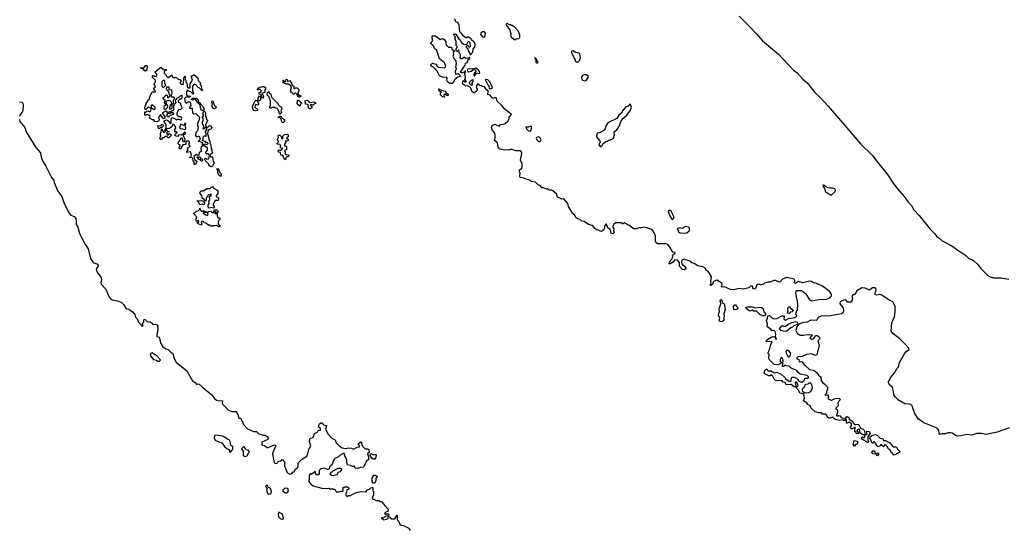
# Model space of a CAD drawing. Extents: x 2029662 to 2246637, y 225654 to 401419.
# Tile 292 of 349: x 2198308 to 2211894, y 248145 to 255170. Entities that reach past the tile are written whole.
import ezdxf

# ---------------------------------------------------------------- set-up
doc = ezdxf.new("R2010")
doc.units = 0

msp = doc.modelspace()

# ---------------------------------------------------------------- linework, layer by layer
at = {"layer": '0CON20XD'}
for points in [[(2206885, 252303), (2206855, 252303), (2206815, 252287), (2206785, 252287), (2206767, 252295), (2206715, 252338), (2206693, 252343), (2206655, 252368), (2206625, 252352), (2206615, 252370), (2206535, 252372), (2206510, 252355), (2206488, 252315), (2206508, 252285), (2206502, 252265), (2206510, 252235), (2206495, 252222), (2206475, 252220), (2206455, 252280), (2206425, 252300), (2206405, 252350), (2206395, 252350), (2206385, 252340), (2206378, 252325), (2206377, 252293), (2206366, 252274), (2206345, 252258), (2206335, 252252), (2206272, 252275), (2206245, 252291), (2206222, 252322), (2206205, 252333), (2206155, 252348), (2206095, 252389), (2206065, 252393), (2206040, 252415), (2206005, 252427), (2205980, 252445), (2205966, 252476), (2205933, 252505), (2205920, 252525), (2205880, 252595), (2205870, 252635), (2205815, 252700), (2205788, 252698), (2205733, 252723), (2205723, 252733), (2205720, 252765), (2205665, 252810), (2205645, 252818), (2205615, 252818), (2205587, 252837), (2205575, 252832), (2205535, 252852), (2205513, 252853), (2205495, 252880), (2205460, 252895), (2205425, 252930), (2205365, 252940), (2205345, 252960), (2205295, 252970), (2205266, 252986), (2205215, 252993), (2205209, 253015), (2205212, 253055), (2205205, 253075), (2205205, 253100), (2205236, 253124), (2205242, 253148), (2205239, 253185), (2205216, 253235), (2205236, 253325), (2205230, 253350), (2205215, 253361), (2205154, 253364), (2205105, 253382), (2205078, 253382), (2205065, 253372), (2205035, 253378), (2204995, 253370), (2204932, 253385), (2204912, 253415), (2204900, 253475), (2204860, 253505), (2204863, 253527), (2204870, 253535), (2204870, 253585), (2204858, 253615), (2204825, 253652), (2204817, 253685), (2204825, 253712), (2204865, 253730), (2204925, 253702), (2204943, 253727), (2204985, 253730), (2205005, 253740), (2205045, 253770), (2205060, 253805), (2205060, 253825), (2205092, 253865), (2205000, 253935), (2204955, 253993), (2204895, 254047), (2204883, 254093), (2204875, 254096), (2204835, 254086), (2204825, 254092), (2204800, 254130), (2204768, 254138), (2204772, 254185), (2204767, 254197), (2204755, 254198), (2204738, 254215), (2204723, 254243), (2204690, 254250), (2204685, 254260), (2204655, 254262), (2204625, 254288), (2204617, 254263), (2204607, 254235), (2204620, 254215), (2204622, 254195), (2204585, 254164), (2204575, 254162), (2204553, 254175), (2204526, 254236), (2204485, 254258), (2204463, 254253), (2204445, 254270), (2204435, 254270), (2204418, 254295), (2204425, 254330), (2204438, 254328), (2204453, 254313), (2204470, 254315), (2204470, 254325), (2204450, 254345), (2204460, 254375), (2204452, 254435), (2204460, 254445), (2204460, 254465), (2204455, 254470), (2204448, 254452), (2204415, 254439), (2204397, 254437), (2204388, 254445), (2204429, 254501), (2204453, 254545), (2204460, 254570), (2204480, 254580), (2204495, 254620), (2204520, 254635), (2204520, 254645), (2204515, 254650), (2204495, 254638), (2204465, 254633), (2204445, 254650), (2204435, 254650), (2204415, 254630), (2204395, 254630), (2204382, 254642), (2204388, 254652), (2204388, 254685), (2204382, 254702), (2204370, 254715), (2204368, 254748), (2204362, 254748), (2204355, 254730), (2204345, 254730), (2204330, 254745), (2204330, 254765), (2204342, 254785), (2204343, 254803), (2204332, 254815), (2204328, 254835), (2204330, 254875), (2204312, 254905), (2204320, 254935), (2204305, 254950), (2204300, 254965), (2204305, 254980), (2204312, 254972), (2204325, 254970), (2204362, 254912), (2204382, 254895), (2204402, 254855), (2204435, 254832), (2204445, 254828), (2204478, 254832), (2204495, 254870), (2204505, 254870), (2204520, 254855), (2204525, 254800), (2204515, 254790), (2204505, 254790), (2204498, 254808), (2204485, 254820), (2204463, 254795), (2204470, 254785), (2204488, 254778), (2204493, 254753), (2204520, 254705), (2204525, 254680), (2204558, 254722), (2204564, 254766), (2204586, 254795), (2204593, 254833), (2204570, 254875), (2204555, 254880), (2204540, 254895), (2204538, 254908), (2204515, 254920), (2204495, 254940), (2204478, 254922), (2204465, 254920), (2204425, 254950), (2204413, 254973), (2204383, 255005), (2204372, 255095), (2204358, 255128), (2204320, 255145), (2204320, 255165), (2204305, 255180)], [(2208235, 255217), (2208375, 255081), (2208475, 254976), (2208555, 254879), (2208776, 254695), (2208984, 254474), (2209035, 254436), (2209115, 254349), (2209175, 254301), (2209278, 254168), (2209356, 254095), (2209465, 253979), (2209693, 253713), (2209915, 253454), (2210069, 253305), (2210142, 253205), (2210284, 253035), (2210362, 252915), (2210425, 252834), (2210512, 252732), (2210566, 252655), (2210615, 252607), (2210640, 252555), (2210720, 252470), (2210873, 252283), (2210935, 252218), (2210956, 252186), (2210989, 252165), (2211035, 252120), (2211169, 252055), (2211251, 251991), (2211365, 251918), (2211405, 251877), (2211445, 251866), (2211475, 251846), (2211525, 251799), (2211570, 251740), (2211677, 251637), (2211745, 251611), (2211845, 251611), (2211955, 251592)], [(2205145, 254890), (2205163, 254907), (2205195, 254910), (2205210, 254925), (2205210, 254955), (2205195, 255000), (2205186, 255016), (2205135, 255070), (2205120, 255075), (2205105, 255090), (2205095, 255090), (2205085, 255100), (2205065, 255100), (2205035, 255120), (2205022, 255108), (2205020, 255095), (2205072, 255032), (2205080, 254985), (2205090, 254975), (2205082, 254958), (2205090, 254935), (2205125, 254900), (2205135, 254900), (2205145, 254890)], [(2204275, 254292), (2204245, 254292), (2204215, 254310), (2204200, 254335), (2204206, 254364), (2204196, 254376), (2204155, 254372), (2204100, 254395), (2204065, 254470), (2204055, 254470), (2204050, 254485), (2204015, 254520), (2203993, 254523), (2203980, 254535), (2203982, 254548), (2204005, 254570), (2204050, 254555), (2204070, 254530), (2204088, 254518), (2204165, 254508), (2204175, 254510), (2204187, 254525), (2204170, 254575), (2204102, 254632), (2204063, 254745), (2204033, 254775), (2204013, 254813), (2203983, 254833), (2203982, 254845), (2204008, 254885), (2203998, 254915), (2203998, 254942), (2204005, 254950), (2204045, 254950), (2204105, 254902), (2204119, 254901), (2204145, 254910), (2204165, 254898), (2204182, 254875), (2204190, 254825), (2204225, 254790), (2204265, 254790), (2204275, 254760), (2204310, 254735), (2204291, 254719), (2204292, 254695), (2204284, 254665), (2204302, 254632), (2204322, 254612), (2204328, 254565), (2204320, 254515), (2204330, 254505), (2204332, 254485), (2204322, 254475), (2204318, 254455), (2204320, 254425), (2204325, 254420), (2204357, 254427), (2204385, 254400), (2204388, 254385), (2204352, 254378), (2204305, 254342), (2204288, 254302), (2204275, 254292)], [(2204715, 254930), (2204730, 254950), (2204734, 254985), (2204723, 255003), (2204695, 255004), (2204671, 254985), (2204668, 254965), (2204692, 254932), (2204715, 254930)], [(2205445, 254570), (2205460, 254585), (2205452, 254592), (2205440, 254625), (2205415, 254650), (2205410, 254645), (2205420, 254640), (2205420, 254625), (2205430, 254615), (2205430, 254585), (2205445, 254570)], [(2206015, 254590), (2206037, 254613), (2206040, 254635), (2206048, 254645), (2206038, 254698), (2206025, 254710), (2205975, 254720), (2205945, 254740), (2205922, 254738), (2205920, 254715), (2205950, 254665), (2205953, 254643), (2205970, 254615), (2205970, 254605), (2205985, 254590), (2206015, 254590)], [(2200045, 254460), (2200033, 254465), (2200018, 254488), (2199975, 254502), (2199972, 254508), (2200025, 254510), (2200042, 254538), (2200055, 254540), (2200066, 254526), (2200068, 254502), (2200060, 254495), (2200060, 254475), (2200045, 254460)], [(2200725, 253172), (2200713, 253173), (2200714, 253205), (2200703, 253225), (2200698, 253258), (2200685, 253270), (2200650, 253265), (2200650, 253275), (2200668, 253282), (2200678, 253305), (2200665, 253350), (2200615, 253340), (2200610, 253345), (2200630, 253375), (2200620, 253405), (2200642, 253408), (2200660, 253425), (2200642, 253455), (2200652, 253468), (2200650, 253485), (2200637, 253497), (2200612, 253498), (2200600, 253485), (2200600, 253455), (2200592, 253448), (2200557, 253443), (2200525, 253390), (2200515, 253390), (2200510, 253405), (2200520, 253445), (2200502, 253452), (2200490, 253465), (2200535, 253538), (2200545, 253540), (2200550, 253535), (2200554, 253504), (2200565, 253490), (2200588, 253492), (2200592, 253525), (2200570, 253565), (2200572, 253588), (2200588, 253592), (2200600, 253605), (2200588, 253618), (2200582, 253618), (2200558, 253592), (2200535, 253580), (2200505, 253582), (2200485, 253558), (2200455, 253570), (2200450, 253585), (2200480, 253615), (2200465, 253630), (2200455, 253620), (2200450, 253625), (2200450, 253665), (2200460, 253675), (2200457, 253697), (2200436, 253726), (2200415, 253730), (2200410, 253705), (2200399, 253691), (2200375, 253670), (2200342, 253668), (2200330, 253655), (2200332, 253642), (2200370, 253625), (2200342, 253618), (2200338, 253605), (2200342, 253582), (2200355, 253580), (2200375, 253600), (2200400, 253585), (2200398, 253572), (2200365, 253540), (2200355, 253540), (2200335, 253560), (2200315, 253560), (2200297, 253543), (2200280, 253540), (2200265, 253520), (2200255, 253520), (2200243, 253533), (2200252, 253558), (2200260, 253565), (2200250, 253575), (2200250, 253605), (2200260, 253615), (2200262, 253668), (2200268, 253668), (2200282, 253632), (2200292, 253622), (2200305, 253620), (2200320, 253635), (2200310, 253645), (2200313, 253657), (2200330, 253675), (2200327, 253727), (2200300, 253765), (2200302, 253778), (2200335, 253790), (2200356, 253776), (2200378, 253748), (2200385, 253740), (2200398, 253742), (2200397, 253785), (2200404, 253806), (2200418, 253822), (2200475, 253790), (2200485, 253800), (2200505, 253800), (2200525, 253791), (2200541, 253799), (2200547, 253815), (2200542, 253825), (2200525, 253833), (2200505, 253830), (2200480, 253855), (2200480, 253885), (2200502, 253938), (2200525, 253930), (2200548, 253955), (2200547, 253967), (2200530, 253995), (2200530, 254015), (2200505, 254030), (2200500, 254055), (2200522, 254078), (2200535, 254080), (2200548, 254092), (2200548, 254128), (2200525, 254120), (2200508, 254102), (2200470, 254085), (2200470, 254075), (2200452, 254058), (2200460, 254025), (2200442, 254008), (2200440, 253995), (2200430, 253985), (2200430, 253925), (2200395, 253900), (2200360, 253895), (2200365, 253880), (2200387, 253883), (2200395, 253890), (2200425, 253890), (2200430, 253875), (2200422, 253865), (2200407, 253853), (2200385, 253850), (2200365, 253832), (2200355, 253832), (2200340, 253845), (2200350, 253885), (2200335, 253910), (2200325, 253910), (2200280, 253885), (2200280, 253875), (2200310, 253835), (2200308, 253812), (2200292, 253802), (2200275, 253830), (2200260, 253830), (2200258, 253858), (2200245, 253860), (2200238, 253842), (2200222, 253825), (2200232, 253795), (2200228, 253775), (2200199, 253761), (2200170, 253765), (2200158, 253788), (2200138, 253788), (2200100, 253815), (2200102, 253828), (2200110, 253835), (2200105, 253850), (2200095, 253850), (2200085, 253860), (2200055, 253860), (2200045, 253850), (2200035, 253860), (2200035, 253900), (2200045, 253890), (2200062, 253908), (2200075, 253912), (2200105, 253902), (2200118, 253915), (2200120, 253950), (2200135, 253950), (2200165, 253932), (2200180, 253945), (2200178, 253958), (2200135, 254000), (2200120, 253985), (2200120, 253950), (2200100, 253955), (2200085, 253970), (2200048, 253932), (2200042, 253932), (2200033, 253943), (2200032, 253965), (2200050, 253995), (2200055, 254028), (2200068, 254032), (2200082, 254065), (2200100, 254075), (2200100, 254095), (2200115, 254140), (2200135, 254170), (2200145, 254180), (2200155, 254170), (2200180, 254175), (2200178, 254188), (2200160, 254215), (2200165, 254230), (2200180, 254245), (2200178, 254258), (2200163, 254275), (2200170, 254305), (2200180, 254315), (2200180, 254335), (2200140, 254375), (2200140, 254395), (2200155, 254400), (2200165, 254390), (2200185, 254390), (2200198, 254402), (2200198, 254418), (2200170, 254445), (2200255, 254518), (2200285, 254490), (2200305, 254480), (2200315, 254490), (2200330, 254485), (2200328, 254472), (2200315, 254470), (2200302, 254458), (2200300, 254435), (2200330, 254405), (2200330, 254395), (2200352, 254372), (2200368, 254372), (2200370, 254385), (2200385, 254390), (2200405, 254410), (2200410, 254385), (2200422, 254372), (2200445, 254370), (2200455, 254380), (2200462, 254372), (2200478, 254368), (2200492, 254352), (2200518, 254348), (2200530, 254335), (2200530, 254315), (2200520, 254305), (2200520, 254295), (2200535, 254280), (2200568, 254282), (2200572, 254365), (2200580, 254385), (2200590, 254390), (2200590, 254345), (2200600, 254335), (2200600, 254305), (2200620, 254285), (2200620, 254245), (2200635, 254230), (2200658, 254232), (2200660, 254285), (2200690, 254335), (2200672, 254398), (2200695, 254400), (2200702, 254408), (2200715, 254410), (2200765, 254370), (2200772, 254332), (2200800, 254305), (2200800, 254275), (2200810, 254265), (2200818, 254218), (2200830, 254205), (2200830, 254195), (2200820, 254195), (2200785, 254230), (2200770, 254235), (2200755, 254250), (2200748, 254268), (2200715, 254280), (2200690, 254255), (2200690, 254185), (2200700, 254175), (2200708, 254142), (2200702, 254142), (2200668, 254178), (2200645, 254180), (2200625, 254200), (2200610, 254175), (2200610, 254135), (2200635, 254110), (2200645, 254120), (2200670, 254115), (2200655, 254100), (2200598, 254102), (2200580, 254085), (2200590, 254035), (2200605, 254020), (2200638, 254042), (2200660, 254035), (2200670, 253985), (2200650, 253965), (2200650, 253955), (2200655, 253950), (2200690, 253950), (2200688, 253942), (2200690, 253885), (2200705, 253872), (2200738, 253878), (2200788, 253825), (2200780, 253775), (2200760, 253745), (2200760, 253705), (2200770, 253695), (2200762, 253638), (2200742, 253618), (2200734, 253594), (2200734, 253574), (2200741, 253561), (2200762, 253558), (2200778, 253568), (2200797, 253537), (2200795, 253520), (2200780, 253500), (2200772, 253498), (2200772, 253492), (2200785, 253500), (2200792, 253492), (2200828, 253478), (2200830, 253465), (2200820, 253455), (2200825, 253450), (2200855, 253450), (2200865, 253460), (2200873, 253453), (2200895, 253452), (2200910, 253465), (2200897, 253477), (2200878, 253478), (2200865, 253490), (2200832, 253502), (2200833, 253517), (2200840, 253525), (2200840, 253555), (2200855, 253570), (2200865, 253570), (2200875, 253560), (2200880, 253565), (2200880, 253605), (2200870, 253615), (2200870, 253635), (2200890, 253655), (2200888, 253668), (2200875, 253680), (2200862, 253678), (2200845, 253660), (2200840, 253665), (2200842, 253678), (2200850, 253685), (2200850, 253705), (2200830, 253735), (2200830, 253765), (2200840, 253775), (2200840, 253805), (2200830, 253825), (2200850, 253855), (2200840, 253865), (2200840, 253895), (2200852, 253908), (2200866, 253896), (2200872, 253875), (2200870, 253835), (2200880, 253825), (2200880, 253805), (2200898, 253775), (2200870, 253725), (2200870, 253705), (2200885, 253690), (2200905, 253690), (2200925, 253710), (2200940, 253705), (2200958, 253685), (2200949, 253661), (2200915, 253650), (2200902, 253638), (2200898, 253595), (2200916, 253536), (2200918, 253515), (2200930, 253495), (2200930, 253475), (2200947, 253445), (2200948, 253388), (2200960, 253375), (2200960, 253345), (2200968, 253332), (2200942, 253318), (2200925, 253300), (2200915, 253320), (2200880, 253320), (2200878, 253345), (2200897, 253373), (2200900, 253405), (2200855, 253430), (2200825, 253430), (2200808, 253402), (2200810, 253355), (2200782, 253338), (2200778, 253302), (2200765, 253300), (2200758, 253308), (2200745, 253310), (2200710, 253285), (2200720, 253245), (2200752, 253222), (2200747, 253205), (2200738, 253182), (2200725, 253172)], [(2204585, 254390), (2204612, 254438), (2204645, 254428), (2204657, 254433), (2204653, 254455), (2204635, 254478), (2204605, 254500), (2204555, 254488), (2204498, 254492), (2204482, 254478), (2204491, 254461), (2204505, 254452), (2204535, 254460), (2204568, 254482), (2204598, 254478), (2204600, 254455), (2204580, 254435), (2204572, 254415), (2204572, 254405), (2204585, 254390)], [(2202175, 254100), (2202165, 254100), (2202152, 254112), (2202140, 254125), (2202138, 254138), (2202118, 254158), (2202102, 254158), (2202085, 254140), (2202070, 254155), (2202068, 254168), (2202042, 254172), (2202050, 254185), (2202050, 254215), (2202060, 254225), (2202048, 254258), (2202015, 254280), (2201985, 254280), (2201978, 254288), (2201942, 254302), (2201942, 254338), (2201958, 254328), (2201965, 254310), (2201978, 254322), (2201985, 254350), (2202000, 254345), (2202005, 254320), (2202035, 254330), (2202060, 254295), (2202062, 254272), (2202072, 254262), (2202088, 254258), (2202092, 254222), (2202105, 254220), (2202115, 254230), (2202135, 254230), (2202158, 254208), (2202160, 254185), (2202140, 254155), (2202148, 254148), (2202152, 254132), (2202175, 254130), (2202190, 254115), (2202175, 254100)], [(2204545, 254268), (2204555, 254272), (2204552, 254295), (2204570, 254335), (2204555, 254342), (2204535, 254332), (2204510, 254305), (2204510, 254295), (2204530, 254275), (2204545, 254268)], [(2204785, 254220), (2204815, 254223), (2204830, 254235), (2204793, 254315), (2204765, 254343), (2204732, 254348), (2204765, 254270), (2204779, 254259), (2204785, 254220)], [(2206105, 254326), (2206125, 254331), (2206152, 254375), (2206154, 254385), (2206145, 254402), (2206128, 254412), (2206105, 254412), (2206075, 254400), (2206057, 254375), (2206074, 254335), (2206105, 254326)], [(2200295, 254240), (2200320, 254265), (2200318, 254278), (2200310, 254285), (2200310, 254325), (2200305, 254330), (2200285, 254330), (2200270, 254315), (2200270, 254255), (2200282, 254242), (2200295, 254240)], [(2200325, 253938), (2200348, 253962), (2200350, 253985), (2200330, 254015), (2200330, 254035), (2200340, 254045), (2200342, 254058), (2200365, 254060), (2200380, 254055), (2200397, 254037), (2200400, 254005), (2200382, 253995), (2200380, 253965), (2200370, 253955), (2200375, 253940), (2200395, 253942), (2200410, 253955), (2200410, 254005), (2200430, 254015), (2200430, 254065), (2200450, 254085), (2200435, 254100), (2200405, 254100), (2200400, 254105), (2200400, 254135), (2200412, 254155), (2200408, 254198), (2200372, 254202), (2200368, 254238), (2200335, 254240), (2200330, 254215), (2200338, 254208), (2200342, 254192), (2200358, 254188), (2200370, 254145), (2200380, 254135), (2200380, 254115), (2200358, 254092), (2200350, 254090), (2200352, 254115), (2200337, 254127), (2200325, 254128), (2200310, 254115), (2200305, 254100), (2200280, 254095), (2200288, 254088), (2200290, 254075), (2200310, 254065), (2200310, 254045), (2200300, 254035), (2200300, 254025), (2200320, 254005), (2200318, 253992), (2200298, 253972), (2200298, 253948), (2200308, 253938), (2200325, 253938)], [(2201665, 254090), (2201652, 254092), (2201650, 254115), (2201642, 254122), (2201638, 254138), (2201610, 254145), (2201612, 254168), (2201625, 254170), (2201638, 254182), (2201640, 254195), (2201625, 254210), (2201605, 254210), (2201595, 254200), (2201590, 254205), (2201592, 254228), (2201605, 254230), (2201615, 254240), (2201647, 254243), (2201655, 254250), (2201675, 254250), (2201700, 254235), (2201700, 254215), (2201690, 254205), (2201690, 254165), (2201650, 254155), (2201652, 254142), (2201665, 254130), (2201670, 254115), (2201665, 254090)], [(2204165, 254102), (2204140, 254105), (2204113, 254133), (2204113, 254157), (2204130, 254175), (2204105, 254180), (2204090, 254195), (2204092, 254218), (2204125, 254200), (2204180, 254185), (2204192, 254162), (2204218, 254145), (2204215, 254122), (2204203, 254123), (2204185, 254140), (2204162, 254138), (2204160, 254125), (2204170, 254105), (2204165, 254102)], [(2200845, 253918), (2200815, 253920), (2200802, 253955), (2200798, 253998), (2200762, 254022), (2200748, 254058), (2200728, 254078), (2200695, 254062), (2200680, 254065), (2200680, 254075), (2200692, 254088), (2200745, 254090), (2200770, 254065), (2200772, 254042), (2200782, 254032), (2200795, 254030), (2200802, 254012), (2200841, 253971), (2200852, 253935), (2200845, 253918)], [(2201555, 253912), (2201535, 253920), (2201520, 253965), (2201522, 253975), (2201552, 254048), (2201562, 254058), (2201582, 254058), (2201598, 254072), (2201600, 254095), (2201615, 254120), (2201640, 254095), (2201630, 254085), (2201628, 254062), (2201615, 254050), (2201590, 254045), (2201602, 254015), (2201596, 253994), (2201565, 254000), (2201558, 253992), (2201553, 253963), (2201565, 253950), (2201586, 253946), (2201590, 253925), (2201555, 253912)], [(2201895, 253870), (2201888, 253878), (2201890, 253905), (2201872, 253922), (2201868, 253938), (2201858, 253948), (2201835, 253950), (2201825, 253960), (2201785, 253960), (2201778, 253952), (2201765, 253950), (2201750, 253965), (2201770, 253985), (2201770, 254055), (2201753, 254085), (2201750, 254105), (2201728, 254125), (2201720, 254145), (2201722, 254158), (2201745, 254180), (2201752, 254162), (2201772, 254142), (2201781, 254101), (2201855, 254030), (2201866, 254026), (2201873, 254003), (2201902, 253972), (2201918, 253965), (2201918, 253935), (2201910, 253915), (2201918, 253895), (2201895, 253870)], [(2198305, 254038), (2198335, 254035), (2198350, 254020), (2198357, 253995), (2198351, 253915), (2198342, 253895), (2198315, 253862), (2198305, 253835)], [(2200995, 253942), (2200975, 253950), (2200963, 253975), (2200963, 254007), (2200970, 254015), (2200960, 254025), (2200965, 254050), (2200978, 254048), (2200980, 254015), (2201001, 253981), (2201017, 253967), (2201015, 253950), (2200995, 253942)], [(2202175, 253980), (2202150, 253995), (2202138, 254015), (2202140, 254055), (2202145, 254060), (2202155, 254060), (2202200, 254025), (2202180, 254005), (2202175, 253980)], [(2202315, 253940), (2202302, 253942), (2202298, 253958), (2202290, 253960), (2202290, 253995), (2202267, 254007), (2202250, 254005), (2202250, 254035), (2202240, 254050), (2202275, 254060), (2202315, 254030), (2202355, 254038), (2202385, 254030), (2202400, 254015), (2202375, 254010), (2202355, 253990), (2202345, 253990), (2202335, 254000), (2202322, 253998), (2202322, 253982), (2202340, 253975), (2202340, 253955), (2202315, 253940)], [(2206315, 253420), (2206325, 253422), (2206343, 253435), (2206355, 253461), (2206395, 253493), (2206415, 253496), (2206435, 253510), (2206460, 253515), (2206503, 253537), (2206516, 253584), (2206509, 253605), (2206512, 253625), (2206545, 253654), (2206582, 253705), (2206591, 253739), (2206616, 253794), (2206685, 253852), (2206735, 253924), (2206749, 253965), (2206735, 254003), (2206725, 254004), (2206702, 253978), (2206669, 253965), (2206626, 253915), (2206617, 253885), (2206575, 253854), (2206545, 253806), (2206421, 253749), (2206398, 253712), (2206375, 253647), (2206315, 253614), (2206285, 253608), (2206270, 253595), (2206266, 253555), (2206309, 253505), (2206317, 253485), (2206300, 253445), (2206315, 253420)], [(2198303, 253795), (2198310, 253765), (2198377, 253685), (2198397, 253625), (2198529, 253409), (2198596, 253335), (2198606, 253275), (2198624, 253225), (2198665, 253158), (2198748, 252995), (2198777, 252955), (2198784, 252925), (2198836, 252806)], [(2201945, 253750), (2201932, 253752), (2201923, 253763), (2201922, 253785), (2201910, 253810), (2201895, 253820), (2201875, 253820), (2201872, 253828), (2201885, 253830), (2201895, 253840), (2201915, 253840), (2201922, 253822), (2201960, 253795), (2201960, 253765), (2201945, 253750)], [(2200235, 253670), (2200222, 253672), (2200215, 253710), (2200255, 253708), (2200275, 253730), (2200288, 253715), (2200288, 253702), (2200268, 253682), (2200245, 253680), (2200235, 253670)], [(2200575, 253658), (2200595, 253660), (2200602, 253675), (2200590, 253715), (2200600, 253725), (2200598, 253738), (2200582, 253738), (2200575, 253710), (2200525, 253730), (2200522, 253705), (2200512, 253685), (2200522, 253672), (2200555, 253668), (2200575, 253658)], [(2205355, 253634), (2205369, 253655), (2205368, 253698), (2205355, 253702), (2205325, 253690), (2205293, 253687), (2205302, 253665), (2205329, 253639), (2205355, 253634)], [(2201975, 253240), (2201955, 253250), (2201938, 253298), (2201910, 253305), (2201908, 253338), (2201880, 253345), (2201872, 253368), (2201882, 253378), (2201895, 253370), (2201915, 253370), (2201940, 253395), (2201915, 253400), (2201902, 253412), (2201910, 253435), (2201898, 253448), (2201860, 253455), (2201862, 253468), (2201880, 253485), (2201880, 253495), (2201860, 253515), (2201880, 253545), (2201872, 253565), (2201883, 253577), (2201898, 253578), (2201920, 253555), (2201920, 253535), (2201935, 253530), (2201940, 253535), (2201940, 253565), (2201962, 253588), (2202005, 253590), (2202010, 253585), (2202010, 253555), (2201990, 253535), (2202010, 253525), (2202010, 253505), (2202005, 253500), (2201972, 253498), (2201980, 253485), (2201977, 253473), (2201960, 253455), (2201962, 253432), (2201975, 253430), (2201990, 253415), (2201990, 253375), (2201960, 253365), (2201970, 253345), (2201972, 253322), (2201985, 253310), (2202018, 253308), (2202020, 253295), (2202008, 253282), (2201995, 253280), (2201982, 253268), (2201975, 253240)], [(2205485, 253490), (2205495, 253498), (2205501, 253515), (2205486, 253546), (2205465, 253556), (2205438, 253545), (2205432, 253535), (2205445, 253512), (2205465, 253490), (2205485, 253490)], [(2200825, 253220), (2200815, 253220), (2200798, 253238), (2200782, 253242), (2200752, 253278), (2200788, 253278), (2200805, 253250), (2200818, 253258), (2200830, 253245), (2200825, 253220)], [(2200955, 253142), (2200920, 253155), (2200917, 253177), (2200870, 253225), (2200862, 253245), (2200865, 253260), (2200875, 253260), (2200888, 253248), (2200915, 253250), (2200925, 253290), (2200935, 253290), (2200945, 253280), (2200968, 253278), (2200972, 253235), (2200990, 253195), (2200980, 253185), (2200968, 253152), (2200955, 253142)], [(2201085, 253010), (2201062, 253022), (2201040, 253055), (2201040, 253095), (2201030, 253105), (2201035, 253120), (2201048, 253118), (2201070, 253065), (2201088, 253045), (2201085, 253010)], [(2200985, 252570), (2200955, 252582), (2200922, 252572), (2200908, 252588), (2200908, 252612), (2200920, 252635), (2200918, 252672), (2200932, 252688), (2200928, 252732), (2200950, 252745), (2200948, 252768), (2200940, 252765), (2200935, 252750), (2200925, 252750), (2200915, 252760), (2200905, 252750), (2200900, 252735), (2200880, 252715), (2200882, 252685), (2200875, 252672), (2200865, 252670), (2200853, 252693), (2200830, 252705), (2200821, 252741), (2200792, 252785), (2200805, 252810), (2200837, 252813), (2200895, 252842), (2200935, 252842), (2200955, 252862), (2200975, 252870), (2200978, 252855), (2200991, 252841), (2201027, 252827), (2201050, 252805), (2201040, 252795), (2201040, 252775), (2201020, 252745), (2201020, 252735), (2201050, 252715), (2201052, 252695), (2201045, 252680), (2201005, 252680), (2201000, 252675), (2200988, 252642), (2200978, 252632), (2200978, 252615), (2200990, 252595), (2200985, 252570)], [(2209505, 252753), (2209556, 252795), (2209563, 252815), (2209558, 252835), (2209525, 252850), (2209485, 252848), (2209465, 252852), (2209425, 252870), (2209405, 252890), (2209392, 252888), (2209390, 252875), (2209412, 252842), (2209425, 252798), (2209455, 252784), (2209495, 252754), (2209505, 252753)], [(2198836, 252806), (2198890, 252735), (2198919, 252635), (2198988, 252505), (2199015, 252474), (2199057, 252457), (2199081, 252431), (2199089, 252385), (2199086, 252345), (2199109, 252309), (2199134, 252224), (2199156, 252176), (2199215, 252066), (2199252, 252012), (2199285, 251880), (2199325, 251819), (2199375, 251806), (2199392, 251792), (2199391, 251775), (2199365, 251730), (2199372, 251695), (2199431, 251615), (2199436, 251586), (2199428, 251545), (2199433, 251525), (2199497, 251455), (2199543, 251347), (2199565, 251321), (2199585, 251309), (2199655, 251296), (2199707, 251275), (2199739, 251245), (2199772, 251192), (2199785, 251183), (2199815, 251178), (2199865, 251142), (2199898, 251108), (2199905, 251070), (2199928, 251048), (2199945, 251000), (2199978, 250968), (2199985, 250952), (2200005, 250950), (2200010, 250955), (2200000, 250985), (2200020, 251005), (2200020, 251035), (2200025, 251040), (2200038, 251038), (2200065, 251010), (2200107, 251007), (2200125, 250990), (2200135, 250990), (2200145, 250970), (2200175, 250974), (2200208, 250965), (2200212, 250895), (2200198, 250825), (2200200, 250805), (2200230, 250795), (2200256, 250705), (2200282, 250662), (2200324, 250634), (2200354, 250624), (2200392, 250585), (2200419, 250569), (2200440, 250500), (2200468, 250448), (2200615, 250330), (2200693, 250193), (2200736, 250166), (2200745, 250142), (2200765, 250152), (2200785, 250148), (2200835, 250098), (2200915, 250035), (2200958, 249998), (2200995, 249947), (2201025, 249927), (2201045, 249920), (2201108, 249918), (2201102, 249885), (2201112, 249865), (2201189, 249789), (2201235, 249768), (2201298, 249768), (2201302, 249745), (2201317, 249727), (2201330, 249675), (2201355, 249678), (2201365, 249670), (2201368, 249645), (2201388, 249625), (2201388, 249605), (2201395, 249590), (2201450, 249530), (2201536, 249494), (2201575, 249492), (2201605, 249463), (2201665, 249443), (2201695, 249443), (2201724, 249424), (2201737, 249405), (2201732, 249385), (2201650, 249345), (2201650, 249315), (2201660, 249305), (2201685, 249302), (2201720, 249275), (2201735, 249273), (2201825, 249308), (2201836, 249306), (2201842, 249285), (2201828, 249272), (2201798, 249185), (2201818, 249068), (2201830, 249055), (2201845, 249052), (2201865, 249060), (2201875, 249078), (2201918, 249092), (2201935, 249110), (2201942, 249092), (2201960, 249075), (2201960, 249015), (2201977, 248987), (2201978, 248965), (2202005, 248922), (2202035, 248907), (2202059, 248911), (2202077, 248933), (2202096, 248944), (2202115, 248974), (2202145, 249001), (2202151, 249015), (2202150, 249050), (2202156, 249065), (2202195, 249106), (2202268, 249152), (2202290, 249210), (2202296, 249245), (2202324, 249295), (2202307, 249355), (2202315, 249400), (2202355, 249411), (2202374, 249465), (2202420, 249490), (2202424, 249506), (2202458, 249512), (2202458, 249535), (2202435, 249552), (2202432, 249565), (2202445, 249598), (2202465, 249612), (2202475, 249612), (2202500, 249585), (2202540, 249575), (2202542, 249565), (2202527, 249525), (2202566, 249455), (2202608, 249408), (2202650, 249385), (2202665, 249368), (2202672, 249342), (2202717, 249297), (2202755, 249270), (2202805, 249259), (2202845, 249269), (2202885, 249262), (2202915, 249248), (2202965, 249277), (2202996, 249284), (2202998, 249295), (2202980, 249325), (2203015, 249350), (2203025, 249348), (2203030, 249305), (2203040, 249290), (2203076, 249256), (2203105, 249254), (2203123, 249243), (2203130, 249205), (2203114, 249196), (2203108, 249185), (2203120, 249145), (2203122, 249108), (2203089, 249081), (2203061, 249015), (2203045, 249000), (2203004, 248996), (2202975, 248984), (2202935, 248990), (2202925, 249020), (2202918, 249012), (2202905, 249010), (2202870, 249025), (2202832, 249032), (2202821, 249065), (2202823, 249105), (2202792, 249155), (2202788, 249188), (2202775, 249188), (2202735, 249170), (2202706, 249144), (2202655, 249123), (2202645, 249113), (2202608, 249025), (2202582, 249005), (2202578, 248972), (2202555, 248970), (2202515, 248990), (2202465, 248980), (2202438, 248955), (2202438, 248905), (2202415, 248893), (2202402, 248895), (2202388, 248918), (2202390, 248935), (2202385, 248940), (2202335, 248900), (2202328, 248908), (2202315, 248910), (2202300, 248885), (2202302, 248835), (2202298, 248805), (2202326, 248766), (2202356, 248746), (2202477, 248713), (2202535, 248708), (2202572, 248712), (2202595, 248700), (2202615, 248708), (2202625, 248700), (2202655, 248700), (2202675, 248660), (2202715, 248660), (2202735, 248670), (2202765, 248670), (2202770, 248675), (2202772, 248728), (2202785, 248720), (2202795, 248730), (2202825, 248730), (2202850, 248715), (2202850, 248705), (2202838, 248692), (2202822, 248688), (2202817, 248653), (2202810, 248645), (2202810, 248615), (2202825, 248600), (2202835, 248600), (2202845, 248610), (2202875, 248612), (2202885, 248622), (2202955, 248652), (2203015, 248668), (2203085, 248660), (2203105, 248688), (2203135, 248700), (2203155, 248718), (2203175, 248720), (2203180, 248715), (2203180, 248675), (2203190, 248665), (2203190, 248615), (2203170, 248595), (2203182, 248562), (2203195, 248560), (2203225, 248540), (2203265, 248540), (2203275, 248530), (2203298, 248528), (2203328, 248498), (2203330, 248485), (2203345, 248470), (2203355, 248470), (2203365, 248450), (2203390, 248425), (2203388, 248392), (2203352, 248378), (2203340, 248365), (2203355, 248352), (2203365, 248360), (2203395, 248360), (2203400, 248355), (2203398, 248332), (2203363, 248327), (2203325, 248300), (2203315, 248300), (2203305, 248310), (2203300, 248305), (2203302, 248292), (2203315, 248290), (2203328, 248278), (2203367, 248283), (2203390, 248295), (2203392, 248318), (2203405, 248320), (2203435, 248290), (2203485, 248290), (2203515, 248340), (2203517, 248285), (2203521, 248271), (2203541, 248251), (2203554, 248214), (2203573, 248203), (2203605, 248198), (2203667, 248167), (2203683, 248153), (2203697, 248127)], [(2201065, 252312), (2201053, 252313), (2201025, 252332), (2201005, 252328), (2200965, 252330), (2200955, 252320), (2200935, 252340), (2200915, 252340), (2200877, 252367), (2200855, 252370), (2200845, 252390), (2200823, 252387), (2200812, 252378), (2200820, 252355), (2200815, 252340), (2200770, 252355), (2200760, 252365), (2200760, 252375), (2200775, 252380), (2200780, 252395), (2200765, 252400), (2200758, 252392), (2200745, 252390), (2200740, 252425), (2200750, 252435), (2200747, 252447), (2200740, 252465), (2200712, 252492), (2200710, 252505), (2200728, 252512), (2200745, 252530), (2200770, 252535), (2200788, 252552), (2200795, 252570), (2200798, 252548), (2200812, 252532), (2200835, 252530), (2200845, 252540), (2200855, 252530), (2200878, 252528), (2200887, 252513), (2200865, 252510), (2200858, 252518), (2200845, 252520), (2200840, 252505), (2200875, 252478), (2200895, 252473), (2200907, 252483), (2200900, 252515), (2200912, 252528), (2200945, 252530), (2200962, 252512), (2200975, 252510), (2200990, 252525), (2200992, 252548), (2201025, 252548), (2201047, 252527), (2201038, 252502), (2201030, 252500), (2201015, 252520), (2201002, 252518), (2201000, 252505), (2201005, 252500), (2201030, 252500), (2201035, 252450), (2201045, 252440), (2201058, 252438), (2201070, 252425), (2201070, 252415), (2201053, 252397), (2201048, 252375), (2201048, 252358), (2201070, 252325), (2201065, 252312)], [(2200845, 252618), (2200825, 252628), (2200795, 252620), (2200775, 252660), (2200760, 252665), (2200762, 252678), (2200795, 252672), (2200815, 252678), (2200837, 252667), (2200857, 252647), (2200855, 252622), (2200845, 252618)], [(2207315, 252418), (2207325, 252423), (2207332, 252435), (2207332, 252455), (2207295, 252530), (2207285, 252540), (2207265, 252540), (2207254, 252524), (2207282, 252455), (2207305, 252422), (2207315, 252418)], [(2211966, 249544), (2211795, 249483), (2211645, 249452), (2211575, 249464), (2211515, 249465), (2211445, 249445), (2211376, 249454), (2211295, 249434), (2211245, 249430), (2211215, 249441), (2211175, 249469), (2211145, 249474), (2211116, 249474), (2211080, 249460), (2211035, 249462), (2211005, 249454), (2210993, 249465), (2210990, 249510), (2210969, 249539), (2210784, 249615), (2210705, 249667), (2210655, 249749), (2210624, 249845), (2210603, 249865), (2210585, 249872), (2210523, 249873), (2210435, 249926), (2210392, 249965), (2210370, 249995), (2210366, 250045), (2210349, 250099), (2210315, 250132), (2210297, 250165), (2210298, 250182), (2210332, 250245), (2210378, 250302), (2210414, 250365), (2210436, 250385), (2210448, 250445), (2210519, 250571), (2210537, 250593), (2210579, 250625), (2210571, 250645), (2210528, 250698), (2210451, 250771), (2210356, 250845), (2210334, 250875), (2210344, 250994), (2210358, 251035), (2210379, 251075), (2210389, 251145), (2210386, 251215), (2210363, 251265), (2210345, 251286), (2210292, 251312), (2210205, 251372), (2210175, 251380), (2210135, 251373), (2210114, 251384), (2210108, 251395), (2210122, 251425), (2210124, 251454), (2210113, 251473), (2210075, 251476), (2210035, 251443), (2209975, 251469), (2209928, 251472), (2209853, 251427), (2209835, 251380), (2209815, 251383), (2209803, 251377), (2209792, 251355), (2209798, 251325), (2209783, 251277), (2209728, 251278), (2209705, 251309), (2209675, 251306), (2209629, 251281), (2209626, 251255), (2209664, 251205), (2209674, 251166), (2209668, 251135), (2209645, 251115), (2209495, 251089), (2209366, 251084), (2209326, 251064), (2209309, 251031), (2209297, 251023), (2209225, 251028), (2209175, 251002), (2209125, 250997), (2209058, 250972), (2209032, 250938), (2209019, 250885), (2209035, 250848), (2209075, 250823), (2209125, 250820), (2209165, 250830), (2209195, 250827), (2209235, 250832), (2209242, 250825), (2209222, 250805), (2209212, 250785), (2209235, 250762), (2209266, 250774), (2209287, 250813), (2209305, 250822), (2209342, 250795), (2209347, 250785), (2209342, 250768), (2209322, 250745), (2209337, 250685), (2209305, 250550), (2209285, 250542), (2209235, 250564), (2209165, 250554), (2209105, 250529), (2209048, 250525), (2209033, 250515), (2209031, 250501), (2209033, 250493), (2209058, 250485), (2209065, 250460), (2209073, 250453), (2209095, 250457), (2209105, 250452), (2209132, 250412), (2209148, 250405), (2209205, 250348), (2209255, 250341), (2209285, 250326), (2209320, 250295), (2209331, 250271), (2209363, 250245), (2209365, 250198), (2209387, 250167), (2209418, 250148), (2209453, 250105), (2209453, 250077), (2209438, 250042), (2209438, 250022), (2209420, 250005), (2209420, 249995), (2209455, 250000), (2209470, 249975), (2209470, 249965), (2209460, 249955), (2209462, 249942), (2209495, 249930), (2209505, 249920), (2209561, 249949), (2209615, 249954), (2209626, 249945), (2209629, 249931), (2209610, 249910), (2209598, 249885), (2209600, 249845), (2209570, 249815), (2209570, 249805), (2209587, 249797), (2209592, 249775), (2209587, 249743), (2209573, 249723), (2209585, 249710), (2209605, 249708), (2209615, 249712), (2209625, 249708), (2209645, 249682), (2209688, 249678), (2209700, 249665), (2209700, 249645), (2209685, 249642), (2209664, 249654), (2209625, 249647), (2209585, 249653), (2209555, 249663), (2209525, 249690), (2209490, 249675), (2209472, 249675), (2209455, 249692), (2209446, 249716), (2209422, 249732), (2209385, 249732), (2209372, 249752), (2209335, 249750), (2209286, 249766), (2209230, 249815), (2209216, 249846), (2209183, 249865), (2209169, 249889), (2209122, 249915), (2209137, 249955), (2209127, 250007), (2209074, 250024), (2209053, 250065), (2209030, 250085), (2209020, 250110), (2209035, 250112), (2209050, 250125), (2209030, 250175), (2209015, 250178), (2209008, 250165), (2209020, 250110), (2208995, 250108), (2208955, 250140), (2208885, 250139), (2208869, 250169), (2208844, 250174), (2208825, 250198), (2208765, 250190), (2208735, 250198), (2208718, 250215), (2208695, 250262), (2208675, 250280), (2208665, 250260), (2208645, 250260), (2208580, 250295), (2208588, 250335), (2208601, 250349), (2208615, 250357), (2208628, 250338), (2208635, 250330), (2208675, 250328), (2208725, 250303), (2208755, 250312), (2208816, 250286), (2208868, 250235), (2208870, 250225), (2208934, 250184), (2208952, 250195), (2208958, 250232), (2208968, 250242), (2208995, 250242), (2209025, 250230), (2209045, 250210), (2209057, 250187), (2209075, 250178), (2209115, 250180), (2209138, 250202), (2209140, 250225), (2209155, 250230), (2209185, 250228), (2209193, 250237), (2209193, 250245), (2209175, 250264), (2209075, 250286), (2209049, 250309), (2209033, 250335), (2208955, 250368), (2208925, 250392), (2208885, 250399), (2208865, 250410), (2208845, 250390), (2208835, 250390), (2208844, 250475), (2208825, 250512), (2208808, 250505), (2208800, 250485), (2208802, 250465), (2208818, 250445), (2208813, 250435), (2208775, 250412), (2208719, 250419), (2208650, 250485), (2208643, 250505), (2208650, 250555), (2208630, 250575), (2208652, 250618), (2208673, 250695), (2208690, 250725), (2208682, 250732), (2208615, 250730), (2208610, 250735), (2208615, 250750), (2208630, 250765), (2208676, 250794), (2208705, 250802), (2208728, 250798), (2208742, 250765), (2208750, 250765), (2208738, 250798), (2208742, 250835), (2208732, 250872), (2208715, 250890), (2208710, 250885), (2208685, 250880), (2208670, 250905), (2208620, 250935), (2208628, 250975), (2208612, 251025), (2208626, 251054), (2208632, 251088), (2208652, 251092), (2208685, 251060), (2208715, 251048), (2208755, 251053), (2208823, 251087), (2208845, 251088), (2208858, 251075), (2208850, 251045), (2208875, 251027), (2208915, 251050), (2209002, 251065), (2209028, 251085), (2209030, 251095), (2209018, 251108), (2209020, 251135), (2209038, 251175), (2209047, 251235), (2209041, 251295), (2209025, 251350), (2209018, 251405), (2209022, 251425), (2209033, 251437), (2209095, 251439), (2209125, 251421), (2209155, 251390), (2209207, 251307), (2209234, 251294), (2209335, 251312), (2209445, 251316), (2209470, 251325), (2209493, 251345), (2209508, 251365), (2209510, 251385), (2209489, 251415), (2209456, 251445), (2209387, 251497), (2209295, 251539), (2209260, 251545), (2209231, 251560), (2209205, 251566), (2209115, 251541), (2209055, 251561), (2209014, 251534), (2209000, 251545), (2209004, 251575), (2208995, 251595), (2208895, 251615), (2208835, 251595), (2208795, 251554), (2208735, 251575), (2208715, 251576), (2208665, 251551), (2208635, 251551), (2208585, 251539), (2208572, 251525), (2208535, 251513), (2208505, 251523), (2208495, 251521), (2208474, 251505), (2208459, 251465), (2208445, 251456), (2208422, 251465), (2208426, 251485), (2208417, 251497), (2208405, 251499), (2208390, 251495), (2208370, 251475), (2208295, 251454), (2208235, 251463), (2208162, 251448), (2208115, 251452), (2208035, 251486), (2208000, 251485), (2207990, 251495), (2208000, 251515), (2207998, 251538), (2207925, 251581), (2207888, 251565), (2207876, 251554), (2207865, 251522), (2207845, 251508), (2207833, 251515), (2207847, 251545), (2207845, 251560), (2207852, 251625), (2207822, 251682), (2207802, 251702), (2207778, 251715), (2207764, 251744), (2207735, 251762), (2207665, 251777), (2207615, 251808), (2207580, 251820), (2207555, 251843), (2207475, 251868), (2207442, 251855), (2207438, 251825), (2207446, 251806), (2207455, 251792), (2207483, 251773), (2207497, 251745), (2207495, 251733), (2207475, 251724), (2207455, 251728), (2207414, 251774), (2207412, 251825), (2207385, 251857), (2207365, 251860), (2207345, 251854), (2207328, 251832), (2207275, 251800), (2207269, 251815), (2207275, 251833), (2207310, 251875), (2207326, 251934), (2207348, 251945), (2207352, 251955), (2207348, 251965), (2207325, 251960), (2207270, 252050), (2207250, 252070), (2207225, 252080), (2207115, 252081), (2207089, 252095), (2207082, 252115), (2207079, 252189), (2207052, 252252), (2207028, 252278), (2206961, 252301), (2206915, 252308), (2206885, 252303)], [(2207485, 252227), (2207515, 252233), (2207548, 252265), (2207550, 252295), (2207535, 252310), (2207495, 252318), (2207455, 252290), (2207405, 252300), (2207380, 252285), (2207388, 252278), (2207400, 252245), (2207423, 252233), (2207485, 252227)], [(2207995, 251004), (2207963, 251015), (2207960, 251025), (2207968, 251055), (2207951, 251095), (2207966, 251155), (2207957, 251185), (2207980, 251255), (2207972, 251305), (2207985, 251312), (2207998, 251305), (2208002, 251272), (2208028, 251255), (2208042, 251175), (2208022, 251115), (2208030, 251085), (2208023, 251063), (2208022, 251025), (2207995, 251004)], [(2208165, 251170), (2208160, 251175), (2208158, 251215), (2208175, 251238), (2208185, 251238), (2208195, 251228), (2208217, 251195), (2208218, 251185), (2208205, 251174), (2208165, 251170)], [(2208565, 251088), (2208523, 251103), (2208475, 251150), (2208434, 251154), (2208415, 251168), (2208387, 251153), (2208375, 251157), (2208331, 251191), (2208328, 251202), (2208355, 251214), (2208415, 251213), (2208465, 251200), (2208515, 251209), (2208545, 251203), (2208566, 251186), (2208577, 251145), (2208600, 251125), (2208600, 251105), (2208585, 251090), (2208565, 251088)], [(2208925, 251120), (2208900, 251125), (2208910, 251155), (2208908, 251185), (2208915, 251210), (2208935, 251210), (2208940, 251195), (2208955, 251190), (2208980, 251165), (2208978, 251152), (2208968, 251142), (2208945, 251140), (2208925, 251120)], [(2208855, 250876), (2208895, 250883), (2208950, 250925), (2208976, 250934), (2208996, 250954), (2209038, 250972), (2209043, 250985), (2209039, 250995), (2209015, 251004), (2208945, 250986), (2208918, 250975), (2208903, 250957), (2208872, 250938), (2208835, 250948), (2208800, 250925), (2208788, 250915), (2208805, 250892), (2208855, 250876)], [(2200235, 250463), (2200250, 250475), (2200248, 250485), (2200205, 250532), (2200135, 250578), (2200115, 250570), (2200110, 250555), (2200113, 250535), (2200155, 250487), (2200196, 250476), (2200215, 250463), (2200235, 250463)], [(2208925, 250522), (2208940, 250535), (2208950, 250575), (2208915, 250610), (2208895, 250610), (2208880, 250595), (2208882, 250575), (2208900, 250535), (2208910, 250525), (2208925, 250522)], [(2209135, 250028), (2209195, 250033), (2209223, 250047), (2209248, 250095), (2209242, 250122), (2209222, 250162), (2209198, 250162), (2209182, 250148), (2209142, 250138), (2209137, 250113), (2209126, 250094), (2209115, 250090), (2209104, 250066), (2209109, 250049), (2209135, 250028)], [(2210005, 249340), (2209948, 249378), (2209932, 249382), (2209922, 249408), (2209935, 249418), (2209945, 249410), (2209965, 249410), (2209970, 249435), (2209958, 249448), (2209933, 249453), (2209900, 249475), (2209900, 249520), (2209875, 249522), (2209868, 249515), (2209860, 249505), (2209878, 249478), (2209880, 249465), (2209855, 249460), (2209848, 249478), (2209830, 249495), (2209830, 249535), (2209840, 249545), (2209835, 249550), (2209825, 249550), (2209795, 249530), (2209785, 249530), (2209772, 249542), (2209770, 249555), (2209787, 249573), (2209787, 249597), (2209755, 249622), (2209725, 249608), (2209715, 249610), (2209718, 249645), (2209710, 249655), (2209710, 249695), (2209725, 249698), (2209748, 249688), (2209754, 249664), (2209798, 249638), (2209800, 249625), (2209825, 249590), (2209845, 249588), (2209865, 249593), (2209888, 249588), (2209910, 249540), (2209952, 249525), (2209962, 249505), (2209972, 249452), (2209995, 249450), (2210002, 249458), (2209990, 249495), (2209995, 249500), (2210033, 249493), (2210042, 249468), (2210010, 249425), (2210012, 249375), (2210020, 249365), (2210015, 249342), (2210005, 249340)], [(2210375, 249168), (2210365, 249172), (2210350, 249195), (2210332, 249202), (2210318, 249235), (2210294, 249254), (2210278, 249288), (2210255, 249310), (2210242, 249308), (2210238, 249292), (2210227, 249283), (2210195, 249308), (2210185, 249308), (2210175, 249292), (2210155, 249283), (2210140, 249295), (2210108, 249348), (2210095, 249350), (2210078, 249332), (2210072, 249332), (2210048, 249388), (2210040, 249395), (2210042, 249418), (2210065, 249440), (2210115, 249452), (2210145, 249437), (2210182, 249402), (2210218, 249395), (2210225, 249370), (2210255, 249370), (2210316, 249336), (2210362, 249282), (2210395, 249282), (2210405, 249277), (2210421, 249251), (2210458, 249215), (2210385, 249172), (2210375, 249168)], [(2201215, 249210), (2201240, 249235), (2201250, 249255), (2201250, 249285), (2201222, 249302), (2201212, 249355), (2201203, 249373), (2201164, 249394), (2201145, 249412), (2201105, 249430), (2201015, 249443), (2200995, 249437), (2200989, 249405), (2201004, 249374), (2201045, 249354), (2201098, 249338), (2201132, 249285), (2201165, 249258), (2201193, 249243), (2201202, 249232), (2201202, 249215), (2201215, 249210)], [(2209825, 249290), (2209808, 249315), (2209822, 249368), (2209868, 249358), (2209867, 249323), (2209840, 249315), (2209825, 249290)], [(2201415, 249148), (2201435, 249152), (2201452, 249165), (2201465, 249200), (2201480, 249215), (2201465, 249230), (2201432, 249242), (2201422, 249252), (2201420, 249265), (2201405, 249280), (2201395, 249280), (2201370, 249255), (2201392, 249222), (2201392, 249165), (2201415, 249148)], [(2203205, 249113), (2203184, 249114), (2203168, 249125), (2203143, 249163), (2203143, 249177), (2203150, 249185), (2203155, 249188), (2203185, 249172), (2203215, 249177), (2203225, 249170), (2203222, 249135), (2203205, 249113)], [(2210145, 249160), (2210125, 249180), (2210080, 249185), (2210068, 249198), (2210070, 249215), (2210080, 249225), (2210097, 249227), (2210112, 249205), (2210112, 249192), (2210135, 249190), (2210148, 249198), (2210158, 249188), (2210160, 249175), (2210145, 249160)], [(2202635, 248884), (2202610, 248885), (2202598, 248895), (2202598, 248922), (2202622, 248948), (2202701, 248989), (2202735, 248990), (2202748, 248978), (2202750, 248965), (2202725, 248938), (2202704, 248926), (2202683, 248897), (2202635, 248884)], [(2203205, 248782), (2203185, 248782), (2203172, 248805), (2203172, 248855), (2203195, 248890), (2203215, 248890), (2203240, 248875), (2203238, 248862), (2203220, 248845), (2203220, 248815), (2203205, 248782)], [(2201735, 248630), (2201765, 248632), (2201776, 248644), (2201781, 248665), (2201775, 248700), (2201765, 248711), (2201740, 248720), (2201725, 248747), (2201715, 248750), (2201701, 248735), (2201722, 248712), (2201714, 248685), (2201725, 248643), (2201735, 248630)], [(2201994, 248646), (2202005, 248652), (2202018, 248675), (2202008, 248708), (2201965, 248710), (2201937, 248685), (2201940, 248670), (2201975, 248649), (2201994, 248646)], [(2201935, 248284), (2201946, 248295), (2201935, 248352), (2201885, 248382), (2201874, 248355), (2201877, 248315), (2201905, 248289), (2201935, 248284)]]:
    msp.add_lwpolyline(points, dxfattribs=at)

doc.saveas('drawing.dxf')
